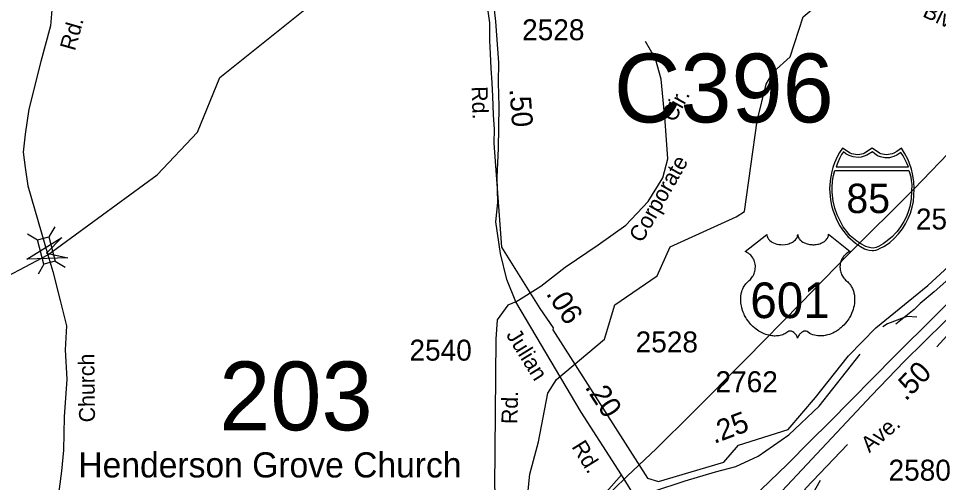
# Model space of a CAD drawing. Extents: x 1473865 to 1648260, y 639067 to 773536.
# Drawn here: x 1553331 to 1558820, y 689770 to 692539 of the extents above; entities that cross this region are included whole.
import ezdxf

# ---------------------------------------------------------------- set-up
doc = ezdxf.new("R2010")
doc.units = 0
for name, color, linetype in [('Exist Boundary Political City Limit New', 7, 'Continuous'), ('Exist Cultural Church Label', 7, 'Continuous'), ('Exist Hydrographic Creek Single Shore', 7, 'Continuous'), ('Exist Road Non-System Type 51', 7, 'Continuous'), ('Exist Road Non-System Type 51 Label', 7, 'Continuous'), ('Exist Road Primary Interstate Divided Center Attributed', 7, 'Continuous'), ('Exist Road Primary Interstate Mileage Hundredths English Label', 7, 'Continuous'), ('Exist Road Primary Interstate Service Attributed', 7, 'Continuous'), ('Exist Road Primary Interstate Shield CELL', 7, 'Continuous'), ('Exist Road Primary Interstate Shield Number Label', 7, 'Continuous'), ('Exist Road Primary US Label', 7, 'Continuous'), ('Exist Road Primary US Service Attributed', 7, 'Continuous'), ('Exist Road Primary US Shield CELL', 7, 'Continuous'), ('Exist Road Primary US Shield Number Label', 7, 'Continuous'), ('Exist Road Secondary Mileage Hundredths English Label', 7, 'Continuous'), ('Exist Road Secondary Structure Culvert Number Label', 7, 'Continuous'), ('Exist Road Secondary Structure Standard Bridge Attributed CELL', 7, 'Continuous'), ('Exist Road Secondary Structure Standard Bridge CELL', 7, 'Continuous'), ('Exist Road Secondary Structure Standard Bridge Number Label', 7, 'Continuous'), ('Exist Road Secondary Type 51 Attributed', 7, 'Continuous'), ('Exist Road Secondary Type 51 Divided Attributed', 7, 'Continuous'), ('Exist Road Secondary Type 51 Label', 7, 'Continuous'), ('Exist Road Secondary Type 51 Number Label', 7, 'Continuous'), ('Exist Utilities Electrical Transmission Line', 7, 'Continuous'), ('Map Preparation Boundary City Limit Buffer Line', 7, 'Continuous')]:
    doc.layers.add(name, color=color, linetype=linetype)

msp = doc.modelspace()

# ---------------------------------------------------------------- linework, layer by layer
at = {"layer": 'Exist Boundary Political City Limit New'}
msp.add_lwpolyline([(1556015.1, 693393.4), (1556140.9, 692512.3), (1556140.9, 692406.6), (1556144.5, 692327.4), (1556148.4, 692242.1), (1556155.6, 692154.6), (1556159.4, 692073.4), (1556163.2, 691964.1), (1556168.4, 691877.7), (1556166.6, 691795.5), (1556212, 691174.3), (1556440.8, 690808.2), (1556520.8, 690693.1), (1556518.8, 690681.8), (1557082.4, 689795.8), (1557148.8, 689775.9), (1557538.9, 689891.9), (1557625.8, 689994), (1557922.6, 690086.2), (1558084.9, 690278), (1558282.5, 690526.6), (1558444.9, 690692.6), (1558755.6, 690945.6), (1558954.8, 691128.5)], dxfattribs=at)
at = {"layer": 'Exist Hydrographic Creek Single Shore'}
for points in [[(1554399.5, 691859.9), (1554532.5, 692186), (1555219.3, 692736.1), (1556082.7, 693262.1), (1556383.6, 693468.7), (1556632.3, 693550.7), (1557011.1, 693622.1), (1557327, 693698.7), (1557793.3, 693971.6), (1558542.1, 694130.4)], [(1557662.7, 691386.9), (1557737.7, 691927), (1557790.7, 692145.8), (1557832.8, 692217.2), (1557934.8, 692310.3), (1558012.7, 692548.3), (1558147.7, 692663.8), (1558332.8, 692771.6), (1558410.4, 692906.6), (1558403.7, 693620.4), (1558500.7, 693969.7), (1558542.1, 694130.4)], [(1550025.6, 685884), (1550162.6, 686132.1), (1550205.5, 686741.8), (1550322.6, 687264.6), (1550520.6, 687693.9), (1550657.6, 687884.8), (1550852.6, 688081.1), (1551095.6, 688210.8), (1551241.6, 688440.9), (1551477.6, 688646.1), (1551580.6, 688801.7), (1551744.7, 689143), (1551921.6, 689297), (1552308.7, 690024.5), (1552494.6, 690214.4), (1552947.1, 690776.1), (1553128.3, 690929.8), (1553507.4, 691129.5), (1554158.6, 691605.4), (1554399.5, 691859.9)], [(1554925.6, 685765.8), (1554973.6, 685857.7), (1555102.6, 686157.1), (1555122.6, 686396.3), (1555227.7, 686729), (1555322.6, 686937.2), (1555542.6, 687165.8), (1555619.6, 687289), (1555862.6, 687970.1), (1556105.7, 688306.5), (1556233.7, 688848.9), (1556280.7, 689182.8), (1556332.7, 689332.7), (1556380.7, 689820.8), (1556433.7, 690013.3), (1556488.6, 690304.4), (1556539.7, 690385.4), (1556826.7, 690625.9), (1556887.7, 690831.3), (1557140.7, 691003.5), (1557217.7, 691175.9), (1557612.7, 691355), (1557662.7, 691386.9)]]:
    msp.add_lwpolyline(points, dxfattribs=at)
at = {"layer": 'Exist Road Non-System Type 51'}
for points in [[(1556298.2, 690848), (1556446.5, 690942.7), (1556593.2, 691055.2), (1556788.7, 691187.3), (1556954.9, 691304.7), (1557086.9, 691446.6), (1557174.9, 691588.5), (1557204.2, 691701), (1557189.5, 691926.1), (1557165.1, 692175.6), (1557130.9, 692297.9), (1557072.2, 692400.7)], [(1558689.4, 690757), (1558631.5, 690760.2), (1558614, 690755.8), (1558515.4, 690717.4), (1558487.2, 690699.8)]]:
    msp.add_lwpolyline(points, dxfattribs=at)
at = {"layer": 'Exist Road Primary Interstate Divided Center Attributed'}
for points in [[(1559456, 691419.8), (1559273.2, 691234.4), (1558558.8, 690526.6), (1558166.7, 690128.4), (1558055.8, 690018.9), (1557916.9, 689877.9), (1557710, 689679), (1557528.4, 689525.2), (1557460.3, 689454.5), (1557269.9, 689277.9)], [(1557352.3, 689149.7), (1558419.1, 690290.5), (1558614.3, 690491.9), (1558977.5, 690850.5), (1559298.4, 691176), (1559512.3, 691379.5)]]:
    msp.add_lwpolyline(points, dxfattribs=at)
at = {"layer": 'Exist Road Primary Interstate Service Attributed'}
for points in [[(1559454.9, 691621.9), (1559433.7, 691540.1), (1559382.5, 691452.9), (1559314, 691382.5), (1559120.1, 691197.5), (1558968.2, 691063.5), (1558794.1, 690908.2), (1558709.9, 690838.9), (1558674.9, 690802.6), (1558563.7, 690714.1)], [(1559105.9, 690905.6), (1558808.6, 690579.8)], [(1557021.7, 689665.4), (1557115.1, 689716.7), (1557308.8, 689780.6), (1557489.3, 689833.5), (1557610.3, 689866.5), (1557744.4, 689927.7), (1557925.7, 690055.4), (1558107, 690226.8), (1558352.2, 690536)], [(1557879.7, 689474.3), (1558028.1, 689737.3), (1558276.1, 689996.7)]]:
    msp.add_lwpolyline(points, dxfattribs=at)
at = {"layer": 'Exist Road Primary Interstate Shield CELL'}
for points in [[(1558422.7, 691153.8), (1558432.2, 691154.7), (1558444.9, 691157.2), (1558457.3, 691161.3), (1558471.4, 691167.5), (1558492.3, 691179.1), (1558509, 691188.9), (1558528.4, 691201.9), (1558554.5, 691225.6), (1558580.5, 691253), (1558603.5, 691284), (1558621.8, 691313.1), (1558637.8, 691346.2), (1558651.3, 691377.1), (1558661.9, 691412.4), (1558669, 691446.7), (1558672.6, 691482.4), (1558674.9, 691522), (1558672.3, 691566.5), (1558664.5, 691612.1), (1558657.2, 691640.4), (1558646.2, 691674.3), (1558637.2, 691696), (1558616.4, 691734.5), (1558597.6, 691764.1), (1558570.4, 691744.9), (1558552.6, 691735.5), (1558541.8, 691730.6), (1558530.6, 691728.4), (1558510.1, 691725.9), (1558497.3, 691726.5), (1558485.3, 691729.2), (1558475.2, 691731.4), (1558466.9, 691735.5), (1558422.7, 691764.1), (1558378.4, 691735.5), (1558369.1, 691731.2), (1558359.6, 691729.2), (1558350.5, 691726.7), (1558335.4, 691725.9), (1558323.8, 691726.3), (1558311.9, 691728.4), (1558302.5, 691730.4), (1558292, 691735.5), (1558246.9, 691764.1), (1558229.2, 691738.3), (1558214.7, 691712.9), (1558199.4, 691677), (1558189.8, 691649.2), (1558183, 691626.3), (1558174.7, 691584.3), (1558170.3, 691547.8), (1558169.6, 691522), (1558174.3, 691457.4), (1558181.4, 691423.1), (1558188.6, 691395.3), (1558212.5, 691335.3), (1558230.4, 691301.6), (1558245.8, 691277.5), (1558267.4, 691250.3), (1558279.1, 691237.3), (1558323.9, 691198.2), (1558353.8, 691177.7), (1558377.7, 691164.8), (1558389, 691160.6), (1558406.5, 691155.7)], [(1558252.3, 691743.3), (1558241.3, 691726.4), (1558228.6, 691703.6), (1558218.5, 691679.9), (1558208.1, 691653.7), (1558639.7, 691653.6), (1558629.6, 691676), (1558618.9, 691698.5), (1558607.6, 691719.1), (1558593.9, 691739), (1558569.7, 691723.7), (1558552.1, 691715.4), (1558537.9, 691710.5), (1558525.9, 691707.8), (1558507.3, 691706.3), (1558499, 691706.8), (1558473.1, 691712.7), (1558455.5, 691719.9), (1558438.8, 691731), (1558425.3, 691743.8), (1558391.1, 691723.1), (1558375.9, 691716.4), (1558358.5, 691711.9), (1558339.4, 691709.5), (1558310, 691712.7), (1558286.9, 691720.7), (1558267, 691731)], [(1558642.2, 691632.3), (1558646.8, 691620.1), (1558653.2, 691593), (1558656.5, 691572.2), (1558660, 691548.2), (1558658.8, 691507.1), (1558656.8, 691464.5), (1558652.9, 691439.3), (1558647.6, 691416.3), (1558640.5, 691390.9), (1558629, 691357.1), (1558613, 691328.4), (1558593.2, 691296.6), (1558571.7, 691268.7), (1558562.4, 691257.1), (1558544.6, 691238.5), (1558512.4, 691212.6), (1558488.9, 691195), (1558460.7, 691178.4), (1558446.4, 691172), (1558429.8, 691168.5), (1558416.1, 691169.5), (1558399.4, 691173.9), (1558386, 691177.6), (1558356.6, 691193.5), (1558332.7, 691209.4), (1558292.9, 691242.1), (1558271.5, 691267.2), (1558251.4, 691296.6), (1558233.6, 691326.7), (1558214.5, 691366.3), (1558201, 691406.2), (1558191.2, 691449.3), (1558184.6, 691501.9), (1558183.9, 691534), (1558185.9, 691564.9), (1558188.8, 691581), (1558192.7, 691601.1), (1558200.6, 691632.1)]]:
    msp.add_lwpolyline(points, close=True, dxfattribs=at)
at = {"layer": 'Exist Road Primary US Service Attributed'}
msp.add_lwpolyline([(1556928, 689816.2), (1556792.5, 689664.1), (1556739.4, 689599.7), (1556692.1, 689518.2), (1556681.8, 689396.6)], dxfattribs=at)
at = {"layer": 'Exist Road Primary US Shield CELL'}
msp.add_lwpolyline([(1557795.1, 691250.5), (1557795.5, 691245.1), (1557796.8, 691238.8), (1557797.7, 691235.6), (1557800.7, 691229.3), (1557805.6, 691222), (1557812.4, 691214.7), (1557820, 691208.4), (1557825.2, 691205.1), (1557834, 691200.4), (1557843.9, 691196.2), (1557855, 691193), (1557866.3, 691190.7), (1557878.7, 691189.4), (1557890.9, 691189.1), (1557904.1, 691190.1), (1557918.7, 691192.9), (1557925.5, 691194.7), (1557933, 691197.3), (1557940, 691200.1), (1557947.7, 691204.3), (1557953.8, 691208.2), (1557958.6, 691211.7), (1557965.5, 691218.2), (1557970.9, 691225), (1557973.2, 691228.8), (1557975.2, 691232.4), (1557977.9, 691240.2), (1557978.6, 691243.6), (1557979.2, 691250.7), (1557979.6, 691244.8), (1557980.2, 691241), (1557981.2, 691237.4), (1557982.7, 691233.5), (1557985.4, 691228), (1557988.5, 691223.5), (1557994.2, 691216.7), (1557997.8, 691213.4), (1558001.1, 691210.7), (1558009.8, 691204.7), (1558020, 691199.5), (1558025, 691197.3), (1558030.2, 691195.5), (1558036.7, 691193.5), (1558043.5, 691191.9), (1558050.2, 691190.8), (1558057, 691189.8), (1558064, 691189.3), (1558069.7, 691189.1), (1558076.7, 691189.2), (1558083.1, 691189.6), (1558089.7, 691190.3), (1558097, 691191.6), (1558102.9, 691192.9), (1558110.6, 691194.9), (1558117.6, 691197.4), (1558123.7, 691200.1), (1558131.7, 691204.3), (1558138.2, 691208.3), (1558142.9, 691212.1), (1558148.5, 691217.2), (1558153.8, 691223.4), (1558156.9, 691227.9), (1558159.1, 691232.5), (1558161.2, 691237.4), (1558162.4, 691242.5), (1558163.1, 691247), (1558163.2, 691250.9), (1558291.8, 691148.4), (1558288.7, 691147.3), (1558281.8, 691143.8), (1558276.2, 691140.6), (1558267.4, 691134.3), (1558263.6, 691130.9), (1558259.8, 691127.4), (1558256.3, 691123.6), (1558253.2, 691120), (1558249.5, 691114.8), (1558246.1, 691109.6), (1558242.9, 691103.9), (1558240.5, 691099), (1558236.5, 691088.7), (1558234.6, 691082.1), (1558233.4, 691076.6), (1558231.9, 691065.1), (1558231.5, 691059.6), (1558231.5, 691054.3), (1558231.8, 691048.6), (1558232.4, 691043.1), (1558233.3, 691037.4), (1558234.2, 691032.4), (1558235.8, 691026.2), (1558238.1, 691019.1), (1558240.9, 691012.2), (1558246.8, 691001), (1558254.4, 690989.6), (1558259.8, 690983.2), (1558265.1, 690977.7), (1558273, 690971), (1558277.3, 690967.2), (1558282.2, 690962.3), (1558290.3, 690953), (1558293.6, 690948.6), (1558296.9, 690943.6), (1558299.9, 690938.5), (1558302.9, 690933.1), (1558305.4, 690928.3), (1558309.9, 690917.2), (1558313.2, 690906.5), (1558314.7, 690900.9), (1558317.1, 690888.3), (1558318, 690882.1), (1558319, 690869.8), (1558319, 690854.9), (1558317.9, 690840.7), (1558315.2, 690824.2), (1558313, 690814.4), (1558309.7, 690802.9), (1558306.4, 690792.9), (1558300.5, 690778.3), (1558295.3, 690767.6), (1558288.6, 690755.2), (1558283.9, 690747.6), (1558278.5, 690739.6), (1558271.8, 690730.3), (1558263.9, 690720.4), (1558254.4, 690710), (1558246.7, 690702.4), (1558236.7, 690693.4), (1558230.6, 690688.4), (1558221.9, 690681.8), (1558210.1, 690673.9), (1558198.4, 690667.2), (1558188.5, 690662.1), (1558179.6, 690658.3), (1558168.3, 690654), (1558149.3, 690648.7), (1558142.4, 690647.3), (1558134.2, 690646.1), (1558126.5, 690645.3), (1558119, 690644.8), (1558109, 690644.8), (1558099.1, 690645.6), (1558089.6, 690647), (1558079.9, 690649), (1558069.6, 690652.1), (1558060.3, 690655.7), (1558050.9, 690660.3), (1558035, 690670.4), (1558030.4, 690672.8), (1558027.8, 690673.5), (1558021.6, 690673.8), (1558015.9, 690672.6), (1558009.9, 690670.2), (1558006.4, 690668.3), (1558001.6, 690665.2), (1557998, 690662.3), (1557993.6, 690658.1), (1557990.5, 690654.6), (1557988.2, 690651.9), (1557983.7, 690644.8), (1557982.1, 690641.5), (1557980.5, 690637.2), (1557979, 690630.8), (1557977, 690638.8), (1557974.6, 690644.1), (1557971.9, 690648.7), (1557969, 690652.7), (1557964.6, 690657.9), (1557960.5, 690661.8), (1557955.7, 690665.7), (1557950.5, 690668.8), (1557946.4, 690671), (1557942.6, 690672.4), (1557937.9, 690673.6), (1557934.1, 690673.9), (1557931, 690673.8), (1557926.7, 690672.8), (1557920.9, 690668.6), (1557915.4, 690664.8), (1557909.4, 690661.1), (1557902.3, 690657.3), (1557897, 690654.9), (1557890.8, 690652.4), (1557883.5, 690650), (1557875.6, 690647.9), (1557867.5, 690646.4), (1557860.4, 690645.2), (1557852.7, 690644.5), (1557845.8, 690644.3), (1557838.6, 690644.4), (1557831.8, 690644.9), (1557824, 690645.6), (1557814.3, 690647), (1557806.2, 690648.9), (1557797.7, 690651.1), (1557789, 690653.9), (1557779.6, 690657.4), (1557767.9, 690662.5), (1557759.8, 690666.7), (1557747, 690674.1), (1557731.9, 690684.5), (1557720.6, 690693.7), (1557712.3, 690701.2), (1557700, 690713.7), (1557692.9, 690721.8), (1557681.6, 690736.4), (1557674.4, 690747), (1557669.7, 690754.7), (1557662.9, 690767.2), (1557659.1, 690775), (1557654.2, 690786.4), (1557650.4, 690796.8), (1557647.2, 690806.7), (1557645.5, 690813), (1557643.1, 690824), (1557641.6, 690831.8), (1557640.2, 690842.6), (1557639.4, 690853.9), (1557639.2, 690864.3), (1557639.5, 690872.9), (1557640.5, 690883.1), (1557642.2, 690893.8), (1557644.2, 690903), (1557646.1, 690909.6), (1557648.8, 690917.6), (1557652.4, 690926.5), (1557656.7, 690935), (1557660.7, 690942.1), (1557665.8, 690949.7), (1557670.8, 690956.2), (1557677.4, 690963.3), (1557684.2, 690969.8), (1557690.5, 690974.9), (1557698, 690982.2), (1557701.8, 690986.6), (1557706.5, 690992.8), (1557710.2, 690998.5), (1557713.2, 691003.6), (1557717.1, 691011.1), (1557719.4, 691016.7), (1557722.4, 691025.4), (1557723.9, 691031.5), (1557725.4, 691039.3), (1557726.4, 691046.7), (1557726.8, 691055.8), (1557726.6, 691063.4), (1557725.6, 691072.3), (1557723.9, 691080.8), (1557721.9, 691088.3), (1557718.7, 691096.8), (1557715.8, 691103), (1557710.8, 691111.5), (1557705.4, 691119.3), (1557699.7, 691125.7), (1557694, 691131.4), (1557688.5, 691135.6), (1557683.3, 691139.4), (1557676.8, 691143.3), (1557670.5, 691146.4), (1557666.5, 691148)], close=True, dxfattribs=at)
at = {"layer": 'Exist Road Secondary Structure Standard Bridge Attributed CELL'}
msp.add_lwpolyline([(1553625.7, 691110.4), (1553381.9, 691103.7), (1553589.7, 691231.4), (1553498.8, 691138.5)], close=True, dxfattribs=at)
at = {"layer": 'Exist Road Secondary Structure Standard Bridge CELL'}
for p, q in [((1553547.4, 691295.8), (1553512.4, 691236.4)), ((1553384.6, 691253.8), (1553444, 691218.8)), ((1553483, 691072.8), (1553447.9, 691013.3)), ((1553549.8, 691090), (1553609.2, 691054.9))]:
    msp.add_line(p, q, dxfattribs=at)
msp.add_lwpolyline([(1553512.4, 691236.4), (1553550.1, 691090.1), (1553481.7, 691072.4), (1553444, 691218.8)], close=True, dxfattribs=at)
at = {"layer": 'Exist Road Secondary Type 51 Attributed'}
for points in [[(1553531.8, 693626.1), (1553542.9, 693571.9), (1553542.4, 693407.6), (1553533.5, 693117.1), (1553543.8, 692891.4), (1553535.6, 692663.6), (1553523.3, 692494.6), (1553464.2, 692281.9), (1553394.1, 691997.2), (1553372, 691848.8), (1553358.5, 691741), (1553370.3, 691649.8), (1553386.6, 691539.4), (1553507.4, 691129.5)], [(1556298.2, 690848), (1556243.9, 690982.4), (1556206.8, 691136.7), (1556178.8, 691325.3), (1556190.7, 691439.9), (1556187, 691592.1), (1556195.4, 691762), (1556199.1, 692014.1), (1556195, 692156.2), (1556196.8, 692276.2), (1556178.3, 692520.7), (1556157, 692713), (1556122.2, 692933.7), (1556090, 693200.2), (1556082.7, 693262.1)], [(1553507.4, 691129.5), (1553535.4, 691029.7), (1553579.5, 690857), (1553617.6, 690704.4), (1553610, 690562), (1553619.3, 690387.7), (1553603.2, 690162.7), (1553599.1, 689963.6), (1553587.2, 689839), (1553574.9, 689732.3), (1553560.6, 689652.3), (1553536, 689562)], [(1556298.2, 690848), (1556249.6, 690828), (1556186.8, 690741.5), (1556179, 690625.7), (1556171.6, 689742.3), (1556189.7, 689555.2), (1556165.6, 689354), (1556125.4, 689131.4), (1556021.2, 688798), (1555939.1, 688492.3), (1555871.1, 688207.9), (1555815.1, 688003.7), (1555731.9, 687841.5), (1555417.7, 687528.4), (1555058.4, 687167.7), (1554949.7, 687039.4), (1554682.8, 686789.2), (1554423, 686538.9), (1554026.4, 686170.4)]]:
    msp.add_lwpolyline(points, dxfattribs=at)
at = {"layer": 'Exist Road Secondary Type 51 Divided Attributed'}
for p, q in [((1557021.7, 689665.4), (1556928, 689816.2)), ((1557954.4, 689499.9), (1558114.6, 689785.1))]:
    msp.add_line(p, q, dxfattribs=at)
msp.add_lwpolyline([(1556928, 689816.2), (1556686.7, 690189.8), (1556298.2, 690848)], dxfattribs=at)
at = {"layer": 'Exist Utilities Electrical Transmission Line'}
msp.add_lwpolyline([(1553655.7, 686473.7), (1554341.1, 687188.4), (1554594.1, 687452.4), (1555049.2, 687921.7), (1555439.3, 688320), (1555658.7, 688554.9), (1555796.9, 688698.7), (1555997.8, 688887.8), (1556316.5, 689191.1), (1556462.5, 689327), (1556630.8, 689486.5), (1556799.4, 689650), (1556961.9, 689807.5), (1557136.3, 689973.1), (1557349.5, 690183.9), (1557672.4, 690509.1), (1557995.4, 690838.6), (1558277.8, 691128.4), (1558671.7, 691520.7), (1558927.8, 691786.8)], dxfattribs=at)
at = {"layer": 'Map Preparation Boundary City Limit Buffer Line'}
msp.add_lwpolyline([(1556015.1, 693393.4), (1556140.9, 692512.3), (1556140.9, 692406.6), (1556144.5, 692327.4), (1556148.4, 692242.1), (1556155.6, 692154.6), (1556159.4, 692073.4), (1556163.2, 691964.1), (1556168.4, 691877.7), (1556166.6, 691795.5), (1556212, 691174.3), (1556440.8, 690808.2), (1556520.8, 690693.1), (1556518.8, 690681.8), (1557082.4, 689795.8), (1557148.8, 689775.9), (1557538.9, 689891.9), (1557625.8, 689994), (1557922.6, 690086.2), (1558084.9, 690278), (1558282.5, 690526.6), (1558444.9, 690692.6), (1558755.6, 690945.6), (1558954.8, 691128.5)], dxfattribs=at)

# ---------------------------------------------------------------- texts
at = {"layer": 'Exist Cultural Church Label'}
msp.add_text('Henderson Grove Church', height=150, dxfattribs=at).set_placement((1553688.4, 689800.7))
at = {"layer": 'Exist Road Non-System Type 51 Label'}
for s, rotation, p in [('Cir.', 61.1099, (1557244.4, 691914.1)), ('Corporate', 60.3677, (1557049.9, 691195.2))]:
    msp.add_text(s, height=95, rotation=rotation, dxfattribs=at).set_placement(p)
at = {"layer": 'Exist Road Primary Interstate Mileage Hundredths English Label'}
msp.add_text('.50', height=125, rotation=45.8945, dxfattribs=at).set_placement((1558624.2, 690251.8))
at = {"layer": 'Exist Road Primary Interstate Shield Number Label'}
msp.add_text('85', height=175, dxfattribs=at).set_placement((1558269.8, 691377.6))
at = {"layer": 'Exist Road Primary US Label'}
msp.add_text('Blvd.', height=95, rotation=334.4732, dxfattribs=at).set_placement((1558718.7, 692552.9))
at = {"layer": 'Exist Road Primary US Shield Number Label'}
msp.add_text('601', height=212.5, dxfattribs=at).set_placement((1557696.3, 690751.2))
at = {"layer": 'Exist Road Secondary Mileage Hundredths English Label'}
for s, rotation, p in [('.50', 274.3196, (1556259.5, 692117.5)), ('.06', 302.7913, (1556474.7, 690897.2)), ('.20', 303.0314, (1556706.5, 690339.6)), ('.25', 20.5748, (1557480.6, 690000.4))]:
    msp.add_text(s, height=125, rotation=rotation, dxfattribs=at).set_placement(p)
at = {"layer": 'Exist Road Secondary Structure Culvert Number Label'}
msp.add_text('C396', height=410.1, dxfattribs=at).set_placement((1556883.2, 691918.5))
at = {"layer": 'Exist Road Secondary Structure Standard Bridge Number Label'}
msp.add_text('203', height=410.1, dxfattribs=at).set_placement((1554528.7, 690082))
at = {"layer": 'Exist Road Secondary Type 51 Label'}
for s, rotation, p in [('Rd.', 74.1685, (1553667.7, 692341)), ('Rd.', 271.6631, (1556034.4, 692132.6)), ('Julian', 301.8154, (1556237, 690650.8)), ('Church', 90.7507, (1553788.2, 690130.2)), ('Rd.', 88.5358, (1556306.6, 690118.2)), ('Ave.', 40.5947, (1558406.7, 689944.6)), ('Rd.', 301.8574, (1556627.8, 689984.2))]:
    msp.add_text(s, height=95, rotation=rotation, dxfattribs=at).set_placement(p)
at = {"layer": 'Exist Road Secondary Type 51 Number Label'}
for s, p in [('2528', (1556335.5, 692408.6)), ('2578', (1558684.2, 691279.7)), ('2528', (1557012.5, 690546.6)), ('2540', (1555663.5, 690497.6)), ('2762', (1557488.9, 690309.3)), ('2580', (1558521.2, 689781.7))]:
    msp.add_text(s, height=125, dxfattribs=at).set_placement(p)

doc.saveas('drawing.dxf')
